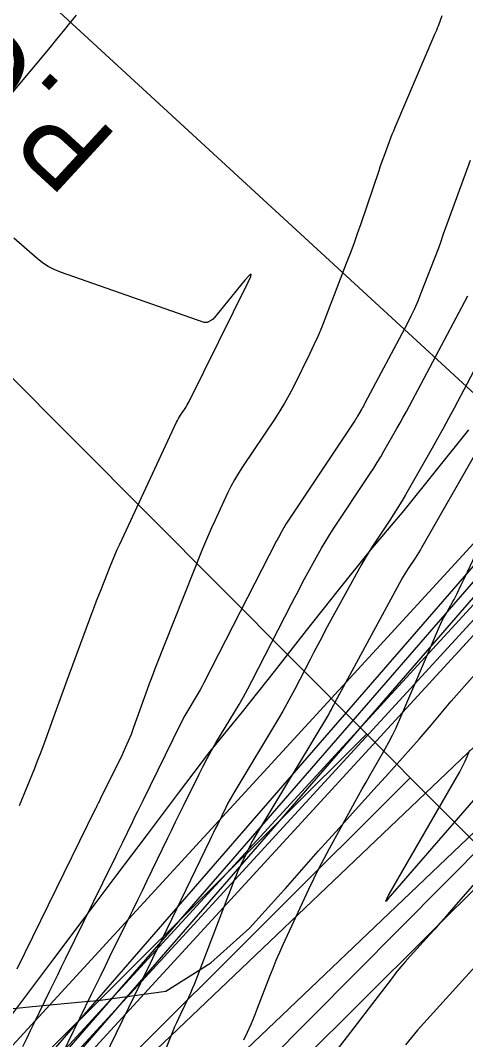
# Model space of a CAD drawing. Extents: x 658976 to 668726, y 639543 to 647196.
# Drawn here: x 662201.4 to 662244.5, y 643105.7 to 643204.4 of the extents above; entities that cross this region are included whole.
import ezdxf

# ---------------------------------------------------------------- set-up
doc = ezdxf.new("R2010")
doc.units = 0
for name, color, linetype in [('Ex_Major Contours', 7, 'Continuous'), ('Ex_Minor Contours', 7, 'Continuous'), ('R_Ramp 15 Degree_Min Ls', 7, 'Continuous'), ('R_Ramp 20 Degree Des Ls', 7, 'Continuous'), ('R_Ramp 20 Degree Existing Ramp', 7, 'Continuous'), ('R_Ramp 20 Degree_Min Ls', 7, 'Continuous')]:
    doc.layers.add(name, color=color, linetype=linetype)

msp = doc.modelspace()

# ---------------------------------------------------------------- linework, layer by layer
at = {"layer": 'Ex_Major Contours'}
for points in [[(662244.956, 643190.835), (662242.559, 643184.322), (662242.494, 643184.145), (662242.43, 643183.967), (662242.368, 643183.789), (662242.306, 643183.61), (662242.063, 643182.895), (662242.001, 643182.716), (662241.938, 643182.538), (662241.872, 643182.361), (662241.805, 643182.184), (662240.186, 643177.981), (662239.883, 643177.227), (662239.557, 643176.483), (662239.209, 643175.749), (662238.838, 643175.025), (662234.757, 643167.345), (662234.682, 643167.204), (662234.605, 643167.063), (662234.527, 643166.923), (662234.449, 643166.784), (662234.132, 643166.228), (662234.052, 643166.089), (662233.969, 643165.952), (662233.884, 643165.817), (662233.796, 643165.683), (662227.169, 643155.724), (662227.079, 643155.586), (662226.992, 643155.446), (662226.909, 643155.303), (662226.829, 643155.159), (662226.513, 643154.58), (662226.435, 643154.435), (662226.357, 643154.289), (662226.281, 643154.143), (662226.205, 643153.996), (662219.16, 643140.275), (662218.98, 643139.932), (662218.795, 643139.592), (662218.604, 643139.256), (662218.407, 643138.923), (662217.608, 643137.596), (662217.412, 643137.262), (662217.223, 643136.925), (662217.041, 643136.583), (662216.867, 643136.238), (662213.23, 643128.843), (662212.978, 643128.331), (662212.728, 643127.818), (662212.478, 643127.306), (662212.23, 643126.792), (662211.236, 643124.739), (662210.988, 643124.226), (662210.738, 643123.713), (662210.488, 643123.2), (662210.237, 643122.688), (662205.723, 643113.5), (662205.346, 643112.73), (662204.969, 643111.96), (662204.593, 643111.19), (662204.217, 643110.419), (662202.717, 643107.335), (662202.341, 643106.564), (662201.964, 643105.795), (662201.584, 643105.026)], [(662245.925, 643129.654), (662237.196, 643119.614), (662237.184, 643119.6), (662237.172, 643119.587), (662237.147, 643119.56), (662237.141, 643119.553), (662237.135, 643119.546), (662237.13, 643119.539), (662237.124, 643119.532), (662236.835, 643119.156), (662236.795, 643119.108), (662236.777, 643119.095), (662236.78, 643119.117), (662236.804, 643119.174), (662237.022, 643119.643), (662237.028, 643119.656), (662237.034, 643119.669), (662237.04, 643119.681), (662237.047, 643119.693), (662237.074, 643119.743), (662237.081, 643119.755), (662237.088, 643119.768), (662237.095, 643119.78), (662237.102, 643119.792), (662243.94, 643131.649), (662244.08, 643131.9), (662244.212, 643132.155), (662244.336, 643132.413), (662244.453, 643132.676), (662244.906, 643133.733)]]:
    msp.add_lwpolyline(points, dxfattribs=at)
at = {"layer": 'Ex_Minor Contours'}
for points in [[(662199.536, 643196.108), (662204.288, 643201.823), (662204.924, 643202.59), (662205.558, 643203.359), (662206.19, 643204.129), (662206.821, 643204.902)], [(662242.197, 643204.83), (662241.839, 643203.851), (662241.761, 643203.642), (662241.68, 643203.434), (662241.597, 643203.228), (662241.51, 643203.023), (662237.661, 643194.033), (662237.516, 643193.688), (662237.375, 643193.341), (662237.239, 643192.992), (662237.107, 643192.642), (662236.59, 643191.236), (662236.462, 643190.884), (662236.335, 643190.532), (662236.212, 643190.178), (662236.09, 643189.824), (662234.349, 643184.711), (662234.014, 643183.743), (662233.67, 643182.778), (662233.316, 643181.816), (662232.952, 643180.858), (662230.872, 643175.457), (662230.539, 643174.621), (662230.187, 643173.794), (662229.817, 643172.974), (662229.427, 643172.163), (662227.829, 643168.936), (662227.417, 643168.136), (662226.979, 643167.352), (662226.515, 643166.582), (662226.026, 643165.828), (662222.897, 643161.178), (662222.497, 643160.558), (662222.123, 643159.924), (662221.774, 643159.276), (662221.45, 643158.614), (662220.204, 643155.937), (662219.898, 643155.266), (662219.601, 643154.59), (662219.313, 643153.911), (662219.035, 643153.227), (662214.48, 643141.791), (662214.409, 643141.61), (662214.339, 643141.43), (662214.27, 643141.249), (662214.202, 643141.067), (662213.933, 643140.34), (662213.866, 643140.158), (662213.8, 643139.976), (662213.734, 643139.794), (662213.668, 643139.612), (662212.351, 643135.936), (662212.101, 643135.267), (662211.832, 643134.605), (662211.544, 643133.952), (662211.238, 643133.306), (662209.122, 643129.003), (662209.081, 643128.922), (662209.041, 643128.84), (662209.002, 643128.758), (662208.962, 643128.676), (662208.803, 643128.348), (662208.764, 643128.266), (662208.724, 643128.184), (662208.684, 643128.103), (662208.644, 643128.021), (662201.042, 643112.545)], [(662201.289, 643128.37), (662202.776, 643132), (662203.058, 643132.701), (662203.333, 643133.405), (662203.599, 643134.112), (662203.858, 643134.822), (662204.878, 643137.668), (662205.133, 643138.379), (662205.391, 643139.089), (662205.65, 643139.799), (662205.912, 643140.508), (662208.343, 643147.081), (662208.552, 643147.638), (662208.763, 643148.195), (662208.979, 643148.75), (662209.197, 643149.303), (662210.078, 643151.515), (662210.302, 643152.067), (662210.534, 643152.615), (662210.774, 643153.159), (662211.021, 643153.701), (662216.507, 643165.492), (662216.593, 643165.669), (662216.687, 643165.842), (662216.787, 643166.011), (662216.893, 643166.177), (662217.334, 643166.831), (662217.441, 643166.996), (662217.543, 643167.165), (662217.639, 643167.337), (662217.729, 643167.512), (662223.444, 643179.06), (662223.695, 643179.618), (662223.728, 643179.836), (662223.543, 643179.715), (662223.14, 643179.255), (662220.194, 643175.627), (662220.129, 643175.554), (662220.057, 643175.488), (662219.98, 643175.43), (662219.897, 643175.379), (662219.551, 643175.189), (662219.464, 643175.152), (662219.375, 643175.134), (662219.285, 643175.137), (662219.193, 643175.159), (662205.282, 643180.032), (662204.667, 643180.281), (662204.083, 643180.583), (662203.531, 643180.941), (662203.011, 643181.353), (662200.74, 643183.331)], [(662204.889, 643103.139), (662208.275, 643110.101), (662208.721, 643111.016), (662209.167, 643111.931), (662209.615, 643112.845), (662210.063, 643113.759), (662211.858, 643117.413), (662212.306, 643118.327), (662212.752, 643119.241), (662213.198, 643120.156), (662213.642, 643121.072), (662215.663, 643125.252), (662216.038, 643126.025), (662216.414, 643126.797), (662216.791, 643127.569), (662217.17, 643128.34), (662218.687, 643131.424), (662219.074, 643132.191), (662219.477, 643132.949), (662219.896, 643133.698), (662220.331, 643134.438), (662222.123, 643137.413), (662222.563, 643138.158), (662222.99, 643138.91), (662223.404, 643139.669), (662223.806, 643140.435), (662227.645, 643147.913), (662227.957, 643148.517), (662228.274, 643149.12), (662228.593, 643149.721), (662228.917, 643150.319), (662230.218, 643152.711), (662230.549, 643153.305), (662230.894, 643153.891), (662231.252, 643154.469), (662231.622, 643155.04), (662235.275, 643160.529), (662235.621, 643161.058), (662235.957, 643161.593), (662236.284, 643162.134), (662236.601, 643162.68), (662237.852, 643164.878), (662238.162, 643165.428), (662238.469, 643165.981), (662238.772, 643166.536), (662239.07, 643167.093), (662244.731, 643177.747)], [(662245.926, 643171.626), (662243.384, 643166.841), (662242.862, 643165.868), (662242.333, 643164.899), (662241.798, 643163.933), (662241.255, 643162.972), (662238.698, 643158.48), (662238.332, 643157.85), (662237.956, 643157.227), (662237.569, 643156.611), (662237.171, 643156.002), (662235.557, 643153.576), (662235.16, 643152.966), (662234.778, 643152.347), (662234.409, 643151.72), (662234.054, 643151.084), (662230.95, 643145.377), (662230.566, 643144.666), (662230.186, 643143.953), (662229.81, 643143.237), (662229.439, 643142.52), (662227.963, 643139.644), (662227.588, 643138.928), (662227.201, 643138.219), (662226.802, 643137.517), (662226.391, 643136.821), (662222.144, 643129.769), (662221.917, 643129.382), (662221.698, 643128.991), (662221.487, 643128.595), (662221.285, 643128.194), (662220.493, 643126.583), (662220.295, 643126.18), (662220.098, 643125.777), (662219.901, 643125.373), (662219.706, 643124.97), (662215.118, 643115.486), (662214.944, 643115.127), (662214.77, 643114.768), (662214.595, 643114.41), (662214.419, 643114.051), (662213.715, 643112.618), (662213.539, 643112.26), (662213.364, 643111.902), (662213.189, 643111.543), (662213.014, 643111.184), (662206.569, 643097.932)], [(662212.115, 643096.407), (662216.187, 643106.554), (662216.358, 643106.972), (662216.537, 643107.387), (662216.722, 643107.799), (662216.913, 643108.209), (662217.694, 643109.84), (662217.885, 643110.249), (662218.067, 643110.663), (662218.242, 643111.079), (662218.408, 643111.499), (662222.165, 643121.268), (662222.307, 643121.625), (662222.456, 643121.979), (662222.612, 643122.331), (662222.776, 643122.679), (662223.748, 643124.688), (662223.765, 643124.722), (662223.782, 643124.757), (662223.799, 643124.792), (662223.816, 643124.826), (662223.884, 643124.965), (662223.901, 643124.999), (662223.919, 643125.033), (662223.938, 643125.067), (662223.958, 643125.1), (662231.249, 643137.209), (662231.34, 643137.363), (662231.428, 643137.519), (662231.514, 643137.676), (662231.597, 643137.835), (662231.925, 643138.472), (662232.007, 643138.632), (662232.09, 643138.79), (662232.174, 643138.949), (662232.26, 643139.106), (662238.341, 643150.287), (662238.489, 643150.552), (662238.643, 643150.814), (662238.803, 643151.073), (662238.969, 643151.327), (662239.643, 643152.34), (662239.809, 643152.595), (662239.971, 643152.852), (662240.128, 643153.112), (662240.28, 643153.375), (662245.647, 643162.803)], [(662223.034, 643105.693), (662223.386, 643106.448), (662223.723, 643107.211), (662224.045, 643107.979), (662224.352, 643108.754), (662225.55, 643111.868), (662225.856, 643112.644), (662226.174, 643113.414), (662226.506, 643114.179), (662226.851, 643114.938), (662229.337, 643120.293), (662229.808, 643121.287), (662230.295, 643122.271), (662230.799, 643123.248), (662231.319, 643124.216), (662233.774, 643128.696), (662234.134, 643129.348), (662234.497, 643129.998), (662234.864, 643130.646), (662235.234, 643131.292), (662236.723, 643133.873), (662237.085, 643134.523), (662237.427, 643135.183), (662237.75, 643135.852), (662238.053, 643136.532), (662241.985, 643145.723), (662242.114, 643146.013), (662242.251, 643146.298), (662242.396, 643146.58), (662242.55, 643146.858), (662243.279, 643148.135), (662243.385, 643148.324), (662243.487, 643148.515), (662243.585, 643148.708), (662243.68, 643148.903), (662244.052, 643149.687), (662244.145, 643149.883), (662244.237, 643150.079), (662244.33, 643150.275), (662244.423, 643150.471), (662250.058, 643162.394)], [(662257.279, 643135.413), (662255.155, 643132.938), (662254.498, 643132.162), (662253.851, 643131.379), (662253.214, 643130.587), (662252.587, 643129.786), (662249.378, 643125.635), (662248.674, 643124.738), (662247.957, 643123.851), (662247.228, 643122.975), (662246.486, 643122.109), (662242.926, 643118.015), (662242.459, 643117.481), (662241.99, 643116.949), (662241.517, 643116.42), (662241.042, 643115.893), (662239.136, 643113.792), (662238.665, 643113.262), (662238.205, 643112.723), (662237.756, 643112.174), (662237.318, 643111.617), (662231.092, 643103.515)], [(662246.055, 643113.46), (662240.475, 643107.308), (662239.86, 643106.616), (662239.259, 643105.912), (662238.673, 643105.196)]]:
    msp.add_lwpolyline(points, dxfattribs=at)
at = {"layer": 'R_Ramp 15 Degree_Min Ls'}
for p, q in [((662027.08, 642928.345), (662234.904, 643135.3)), ((662031.314, 642924.093), (662239.138, 643131.049)), ((662039.781, 642915.59), (662247.605, 643122.545))]:
    msp.add_line(p, q, dxfattribs=at)
msp.add_lwpolyline([(662256.073, 643114.042), (662185.51, 643184.901), (662114.948, 643255.76)], dxfattribs=at)
at = {"layer": 'R_Ramp 20 Degree Des Ls'}
for p, q in [((662169.622, 643064.443), (662284.307, 643196.544)), ((662170.373, 643063.782), (662285.1, 643195.934)), ((662171.124, 643063.122), (662285.893, 643195.325)), ((662178.678, 643056.568), (662302.163, 643181.013))]:
    msp.add_line(p, q, dxfattribs=at)
msp.add_lwpolyline([(662198.597, 643105.548), (662201.622, 643109.547), (662204.637, 643113.553), (662207.656, 643117.557), (662210.675, 643121.561), (662213.685, 643125.572), (662216.699, 643129.58), (662219.735, 643133.569), (662222.907, 643137.438), (662226.012, 643141.366), (662229.082, 643145.324), (662232.191, 643149.249), (662235.332, 643153.145), (662238.572, 643156.954), (662241.701, 643160.861), (662244.825, 643164.772)], dxfattribs=at)
at = {"layer": 'R_Ramp 20 Degree Existing Ramp'}
for p, q in [((662201.708, 643106.329), (662252.524, 643161.664)), ((662204.677, 643103.648), (662255.47, 643158.959)), ((662205.391, 643102.947), (662256.206, 643158.282)), ((662206.105, 643102.246), (662256.943, 643157.605)), ((662208.826, 643099.296), (662263.592, 643151.491)), ((662213.243, 643095.235), (662268.008, 643147.43)), ((662066.291, 642959.068), (662201.711, 643106.332))]:
    msp.add_line(p, q, dxfattribs=at)
msp.add_lwpolyline([(662282.005, 643134.554), (662208.396, 643202.243), (662134.787, 643269.931)], dxfattribs=at)
at = {"layer": 'R_Ramp 20 Degree_Min Ls'}
for points in [[(662223.578, 643116.496), (662226.62, 643119.871), (662226.653, 643119.907), (662226.932, 643120.206), (662227.048, 643120.339), (662230.237, 643123.965), (662232.255, 643126.205), (662233.54, 643127.629), (662235.948, 643130.285), (662235.978, 643130.318), (662236.743, 643131.158), (662236.785, 643131.203), (662240.009, 643134.796), (662241.168, 643136.168), (662243.122, 643138.491), (662245.394, 643141.063)], [(662199.359, 643108.61), (662202.561, 643108.935), (662208.008, 643109.443), (662208.056, 643109.448), (662208.105, 643109.452), (662209.146, 643109.549), (662215.474, 643110.411), (662219.847, 643113.146), (662223.578, 643116.496)]]:
    msp.add_lwpolyline(points, dxfattribs=at)

# ---------------------------------------------------------------- texts
at = {"layer": 'R_Ramp 20 Degree Existing Ramp'}
msp.add_text('P.C. STA. 181+25.49', height=8, rotation=137.39933, dxfattribs=at).set_placement((662210.988, 643193.067))

doc.saveas('drawing.dxf')
